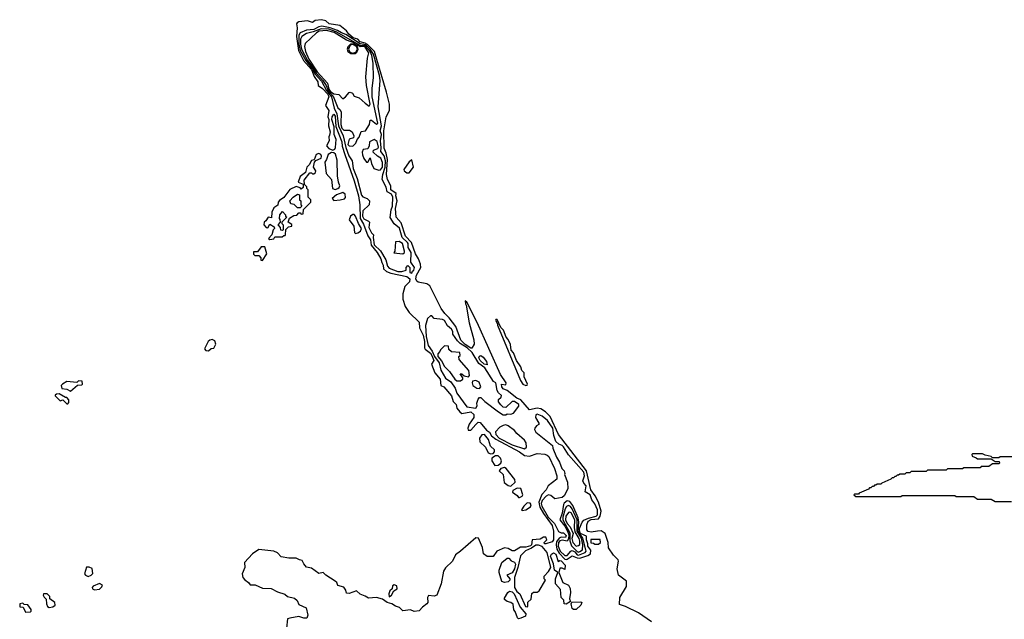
# Model space of a CAD drawing. Extents: x 2889633 to 3052318, y 540750 to 918690.
# Tile 502 of 656: x 2990320 to 2998169, y 798142 to 802919. Entities that reach past the tile are written whole.
import ezdxf

# ---------------------------------------------------------------- set-up
doc = ezdxf.new("R2010")
doc.units = 0

msp = doc.modelspace()

# ---------------------------------------------------------------- linework, layer by layer
at = {"layer": '0CON02XD'}
for points in [[(2995355, 798121.9), (2995253.6, 798193.6), (2995150, 798245), (2995101.7, 798261.7), (2995103.8, 798315), (2995156.7, 798405), (2995156.7, 798445), (2995093.3, 798495), (2995083.3, 798545), (2995094, 798605), (2995090.8, 798615), (2995052.7, 798652.7), (2995012.3, 798712.3), (2995012, 798755), (2994987.1, 798825), (2994955, 798847.5), (2994925.6, 798844.4), (2994875, 798835.7), (2994851.7, 798841.7), (2994840, 798855), (2994840, 798895), (2994852.5, 798925), (2994875, 798937.1), (2994935, 798943.8), (2994946.7, 798965), (2994954.4, 799004.4), (2994932.9, 799075), (2994907, 799127), (2994872.5, 799175), (2994836.9, 799325), (2994614.6, 799614.6), (2994548, 799758), (2994512.5, 799795), (2994475, 799820), (2994445, 799823.8), (2994385, 799812.5), (2994315, 799890), (2994283.8, 799905), (2994205.7, 799965.7), (2994175, 799978), (2994162, 799995), (2994160, 800015), (2994195, 800011.2), (2994198, 800025), (2994152.3, 800092.3), (2993965.9, 800505.9), (2993885, 800670), (2993871.7, 800678.3), (2993872.5, 800655), (2993880, 800645), (2993903.6, 800503.6), (2993939.3, 800369.3), (2993942.5, 800335), (2993925, 800301.2), (2993915, 800301.4), (2993871.7, 800331.7), (2993835.6, 800365), (2993796.3, 800476.3), (2993744, 800545), (2993707.6, 800577.6), (2993678.8, 800618.8), (2993590.3, 800800.3), (2993565, 800816), (2993495, 800828.8), (2993485, 800837.5), (2993478.8, 800855), (2993483.8, 800885), (2993518, 800945), (2993515, 800972.5), (2993498.6, 801015), (2993474.5, 801054.5), (2993444.2, 801145), (2993394.3, 801195), (2993361.4, 801301.4), (2993321.2, 801345), (2993315.8, 801415), (2993328.6, 801475), (2993317.1, 801515), (2993320, 801535), (2993278.8, 801565), (2993278.8, 801595), (2993252, 801645), (2993244.3, 801685), (2993252.9, 801805), (2993241.4, 801855), (2993224.4, 801895), (2993221.4, 802035), (2993240, 802145), (2993267.5, 802195), (2993267.5, 802245), (2993245, 802342.5), (2993167.8, 802602.2), (2993147, 802667), (2993092.3, 802722.3), (2993075, 802733.4), (2993035, 802742.2), (2993014.3, 802764.3), (2992979.2, 802775), (2992944.4, 802805), (2992925, 802831.2), (2992871.7, 802871.7), (2992787.5, 802887.5), (2992759.1, 802909.1), (2992725, 802919.2), (2992675, 802913.3), (2992653.6, 802896.4), (2992615, 802910), (2992545, 802902), (2992531.2, 802895), (2992526.2, 802885), (2992530.8, 802855), (2992527.7, 802785), (2992543.2, 802673.2), (2992582.9, 802595), (2992645, 802521.9), (2992666.2, 802466.2), (2992696.7, 802425), (2992700, 802395), (2992735, 802371.2), (2992775.5, 802325), (2992785.5, 802305), (2992758.8, 802235), (2992784, 802195), (2992776.7, 802145), (2992783.3, 802125), (2992781.2, 802075), (2992794.2, 802025), (2992789.7, 802000.3), (2992784.2, 801985), (2992787.1, 801955), (2992766.2, 801915), (2992785, 801892), (2992815, 801880), (2992831.7, 801888.3), (2992838.1, 801901.9), (2992844, 801965), (2992828, 802005), (2992826.7, 802066.7), (2992808.8, 802125), (2992810, 802145), (2992824.2, 802165.8), (2992835, 802150), (2992839.5, 802069.5), (2992888.1, 801945), (2992891.7, 801911.7), (2992911.2, 801845), (2992985.5, 801635.5), (2993019.4, 801515), (2993031.2, 801445), (2993034, 801335), (2993060.3, 801290.3), (2993096.4, 801196.4), (2993115.4, 801165.4), (2993122.7, 801122.7), (2993169.2, 801065), (2993197.5, 801015), (2993206.2, 800985), (2993216, 800965), (2993220, 800935), (2993243.9, 800913.9), (2993278.8, 800898.8), (2993405, 800872.9), (2993429.4, 800855), (2993427.9, 800832.1), (2993391.2, 800795), (2993373.9, 800736.1), (2993373.6, 800693.6), (2993393.3, 800635), (2993425, 800586.7), (2993505, 800510), (2993508, 800465), (2993535.4, 800405.4), (2993546.7, 800355), (2993546.2, 800306.2), (2993552.5, 800295), (2993595, 800263.1), (2993606.2, 800245), (2993620, 800205), (2993603.9, 800173.9), (2993630, 800105), (2993671.2, 800055), (2993677.5, 800005), (2993700, 799995), (2993762.3, 799922.3), (2993776.4, 799876.4), (2993800, 799855), (2993803.8, 799823.8), (2993827.5, 799795), (2993845, 799781.2), (2993915, 799795.7), (2993940.8, 799775), (2993941.1, 799748.9), (2993904.1, 799695.9), (2993892.5, 799665), (2993895, 799650), (2993915, 799650), (2993956.7, 799693.3)], [(2993445, 800900), (2993450, 800915), (2993462.5, 800925), (2993467.5, 800945), (2993438.3, 800988.3), (2993441.2, 801065), (2993415.8, 801105), (2993417.5, 801135), (2993412.5, 801145), (2993369.2, 801185), (2993348.3, 801258.3), (2993305, 801292.5), (2993273, 801343), (2993280, 801405), (2993291.4, 801435), (2993295.7, 801505), (2993285, 801528.6), (2993248.1, 801548.1), (2993240, 801585), (2993210, 801645), (2993214, 801685), (2993232.1, 801745), (2993236.4, 801795), (2993224.4, 801835), (2993198.3, 801868.3), (2993202.2, 801897.8), (2993196.9, 801955), (2993202.9, 802005), (2993192.5, 802035), (2993204.5, 802075), (2993176.7, 802225), (2993192.5, 802435), (2993186.9, 802475), (2993140.8, 802645), (2993112.7, 802685), (2993079.3, 802719.3), (2993035, 802726), (2992920.9, 802800.9), (2992885, 802813.8), (2992853.8, 802833.8), (2992794.1, 802854.1), (2992727.1, 802867.1), (2992705, 802862.9), (2992665, 802840.9), (2992605, 802836), (2992555, 802814), (2992544.6, 802795.4), (2992546.4, 802725), (2992556.1, 802675), (2992600.4, 802595), (2992654.2, 802525), (2992674.3, 802484.3), (2992725, 802429.4), (2992765.9, 802355), (2992804.5, 802305), (2992826.7, 802215), (2992848.2, 802168.2), (2992860.9, 802075), (2992898.1, 801995), (2992920.8, 801900.8), (2992943.8, 801833.8), (2992970, 801795), (2992978.8, 801735), (2993011.2, 801655), (2993045, 801522.5), (2993055, 801507.5), (2993090, 801495), (2993107.5, 801475), (2993106.1, 801443.9), (2993055, 801396.7), (2993052.2, 801355), (2993062.4, 801332.4), (2993100, 801315), (2993107.5, 801305), (2993103.3, 801265), (2993125, 801220), (2993140, 801205), (2993136.7, 801183.3), (2993145.8, 801125), (2993197.1, 801077.1), (2993238, 801005), (2993252.5, 800955), (2993265, 800940), (2993335, 800914.3), (2993367.3, 800912.7), (2993400, 800925), (2993400, 800945), (2993415, 800960), (2993430, 800945), (2993430, 800905), (2993445, 800900)], [(2992975, 801911.2), (2993000, 801935), (2993010, 801965), (2993027, 801983), (2993041.7, 802028.3), (2993077.5, 802035), (2993107.5, 802085), (2993115, 802120), (2993125, 802120), (2993165, 802087.5), (2993175.9, 802094.1), (2993130.8, 802305), (2993130, 802375), (2993140, 802455), (2993137.3, 802572.7), (2993127.3, 802635), (2993114.7, 802665), (2993075, 802711.6), (2993035, 802714.7), (2992841.7, 802821.7), (2992785, 802842.9), (2992722.6, 802847.4), (2992658.1, 802821.9), (2992605, 802809.4), (2992568.8, 802785), (2992559.4, 802765), (2992558.8, 802725), (2992566.5, 802685), (2992614, 802595), (2992648.7, 802548.7), (2992683.1, 802493.1), (2992736.1, 802436.1), (2992762.1, 802395), (2992777.6, 802355), (2992819.2, 802309.2), (2992855, 802217.5), (2992873, 802203), (2992882.5, 802185), (2992878.6, 802085), (2992888.6, 802055), (2992905, 802038.8), (2992949.3, 802039.3), (2992970, 802025), (2992982.5, 801995), (2992981.7, 801978.3), (2992945, 801967.5), (2992936.7, 801925), (2992945, 801913.3), (2992975, 801911.2)], [(2993105, 802230), (2993112.5, 802247.5), (2993084.2, 802395), (2993078.8, 802465), (2993093, 802613), (2993103.6, 802655), (2993075, 802699.2), (2993065, 802704.6), (2993035, 802702.5), (2992999.5, 802729.5), (2992925, 802756.9), (2992827, 802817), (2992765, 802833.6), (2992706.7, 802826.7), (2992686, 802815), (2992595, 802730), (2992590, 802705), (2992599.2, 802665), (2992625.7, 802605), (2992691.5, 802505), (2992772.8, 802412.8), (2992785.5, 802365), (2992795, 802350.4), (2992825, 802329.4), (2992865, 802322.5), (2992895, 802290), (2992917.5, 802305), (2992945, 802340), (2992955, 802342.5), (2992973, 802333), (2992985, 802310), (2993025, 802297.5), (2993073.3, 802255), (2993105, 802230)], [(2992959, 802649), (2992995, 802651.1), (2993008.2, 802661.8), (2993017.2, 802682.8), (2993012.1, 802705), (2992985, 802724.4), (2992955.7, 802724.3), (2992936.7, 802703.3), (2992931.1, 802685), (2992935.6, 802665.6), (2992959, 802649)], [(2992975, 802653.6), (2992998.6, 802661.4), (2993011.7, 802685), (2993005.9, 802705.9), (2992975, 802721.9), (2992954.7, 802715), (2992940.8, 802685), (2992950.8, 802660.8), (2992975, 802653.6)], [(2993181.7, 801721.7), (2993195, 801723.8), (2993211.4, 801745), (2993212.7, 801782.7), (2993200, 801815), (2993171.7, 801831.7), (2993136.7, 801865), (2993140, 801880), (2993175, 801894.2), (2993180.8, 801905), (2993170, 801950), (2993145, 801964), (2993107.5, 801945), (2993106.7, 801913.3), (2993095, 801890), (2993057.5, 801885), (2993051.2, 801865), (2993053.9, 801843.9), (2993062.3, 801812.3), (2993083.6, 801783.6), (2993096.4, 801783.6), (2993115, 801820), (2993123.6, 801773.6), (2993142.5, 801735), (2993181.7, 801721.7)], [(2992315, 801167.5), (2992345, 801172.5), (2992355, 801190), (2992411.7, 801188.3), (2992425, 801200), (2992435, 801200), (2992440, 801205), (2992441.7, 801248.3), (2992461.7, 801268.3), (2992490, 801275), (2992488.3, 801288.3), (2992460, 801305), (2992471.7, 801338.3), (2992505, 801360), (2992528.3, 801361.7), (2992545, 801380), (2992555, 801380), (2992565, 801370), (2992578.3, 801371.7), (2992581.7, 801408.3), (2992640, 801465), (2992640, 801485), (2992620, 801505), (2992620, 801565), (2992610, 801575), (2992608.3, 801588.3), (2992590, 801605), (2992588.3, 801641.7), (2992631.7, 801698.3), (2992645, 801700), (2992655, 801690), (2992665, 801690), (2992678.3, 801701.7), (2992680, 801715), (2992662.5, 801745), (2992670, 801785), (2992681.7, 801798.3), (2992722.5, 801815), (2992727, 801833), (2992720, 801845), (2992705, 801852.5), (2992682.5, 801845), (2992668.3, 801801.7), (2992645, 801797.5), (2992627, 801763), (2992610, 801745), (2992598.3, 801701.7), (2992555, 801670), (2992540, 801625), (2992578.3, 801608.3), (2992578.3, 801581.7), (2992565, 801570), (2992555, 801580), (2992525, 801590), (2992474.1, 801565.9), (2992426.4, 801503.6), (2992390.7, 801479.3), (2992380, 801465), (2992378.3, 801441.7), (2992345, 801420), (2992330, 801385), (2992328.3, 801341.7), (2992300, 801345), (2992283.3, 801316.7), (2992267.5, 801305), (2992266.7, 801285), (2992285, 801262.5), (2992298.3, 801261.7), (2992315, 801290), (2992348.3, 801268.3), (2992350, 801255), (2992340, 801245), (2992330, 801205), (2992302.5, 801175), (2992315, 801167.5)], [(2992835, 801566), (2992855, 801574.2), (2992867.8, 801582.2), (2992872.5, 801595), (2992861.4, 801625), (2992854, 801675), (2992850.9, 801800.9), (2992837.5, 801847.5), (2992825, 801858), (2992805, 801860), (2992778.8, 801845), (2992766.7, 801805), (2992753.3, 801785), (2992762.5, 801695), (2992804.2, 801645), (2992813.9, 801573.9), (2992835, 801566)], [(2993425, 801698.8), (2993459.2, 801745), (2993445, 801802.5), (2993425, 801787.5), (2993382, 801725), (2993383.8, 801715), (2993405, 801698.8), (2993425, 801698.8)], [(2992555, 801420), (2992535, 801420), (2992508.3, 801448.3), (2992481.7, 801451.7), (2992472.5, 801475), (2992500, 801505), (2992535, 801530), (2992550, 801525), (2992550, 801485), (2992560, 801475), (2992560, 801445), (2992570, 801435), (2992555, 801420)], [(2992825, 801480), (2992875, 801483.8), (2992908.6, 801491.4), (2992917.3, 801502.7), (2992915, 801530), (2992895, 801542.5), (2992845, 801523.8), (2992810, 801495), (2992825, 801480)], [(2992415, 801240), (2992401.7, 801241.7), (2992400, 801265), (2992380, 801285), (2992400, 801305), (2992397, 801327), (2992390, 801335), (2992392.5, 801365), (2992415, 801390), (2992440, 801365), (2992440, 801355), (2992450, 801345), (2992410, 801305), (2992410, 801295), (2992420, 801285), (2992420, 801245), (2992415, 801240)], [(2992997, 801217), (2993015, 801221.2), (2993036, 801235), (2993044.2, 801255), (2993020, 801295), (2992996, 801355), (2992985, 801366), (2992975, 801366.2), (2992956, 801354), (2992947.5, 801325), (2992982.5, 801275), (2992987.5, 801225), (2992997, 801217)], [(2992255, 801000), (2992290, 801055), (2992275, 801110), (2992245, 801110), (2992215, 801070), (2992185, 801070), (2992183.3, 801065), (2992185, 801050), (2992195, 801040), (2992225, 801040), (2992241.7, 801021.7), (2992242.5, 801002.5), (2992255, 801000)], [(2993375, 801053.3), (2993386.1, 801063.9), (2993386.7, 801075), (2993372.5, 801135), (2993345, 801152.5), (2993315, 801150), (2993310, 801075), (2993301.7, 801061.7), (2993375, 801053.3)], [(2994195, 799772.5), (2994205, 799780), (2994235, 799777.5), (2994257.5, 799785), (2994298.3, 799841.7), (2994297.5, 799855), (2994265, 799876.7), (2994245, 799877.5), (2994195, 799830), (2994175, 799833.3), (2994155, 799850), (2994136.7, 799875), (2994136.7, 799885), (2994137.5, 799892.5), (2994158.3, 799911.7), (2994160, 799925), (2994137, 799947), (2994126.4, 799966.4), (2994116.7, 800025), (2994097, 800037), (2994026.7, 800146.7), (2993980.9, 800180.9), (2993926.9, 800266.9), (2993886.5, 800305), (2993830, 800340), (2993809.7, 800359.7), (2993773.3, 800415), (2993772.5, 800435), (2993762.5, 800455), (2993730.5, 800480.5), (2993705, 800522.5), (2993690.7, 800530.7), (2993625, 800540), (2993605, 800560), (2993595, 800560), (2993571.7, 800538.3), (2993553.6, 800483.6), (2993560.6, 800395), (2993576, 800325), (2993607.5, 800277.5), (2993626.4, 800235), (2993664.4, 800185), (2993677.3, 800127.3), (2993715, 800063.3), (2993755.4, 800035.4), (2993790, 799985), (2993804.2, 799944.2), (2993883.9, 799833.9), (2993956.1, 799823.9), (2993966.1, 799843.9), (2993963.3, 799865), (2993974.1, 799895.9), (2993985, 799910), (2993995, 799910), (2994026.9, 799876.9), (2994135.9, 799795.9), (2994175, 799772.5), (2994195, 799772.5)], [(2994355, 800004.3), (2994365, 800007.5), (2994367.5, 800015), (2994342, 800075), (2994340.8, 800105), (2994323.8, 800125), (2994314, 800155), (2994281.2, 800205), (2994256.2, 800265), (2994237.5, 800287.5), (2994232.3, 800332.3), (2994215, 800372.5), (2994198.8, 800388.8), (2994175.9, 800445.9), (2994156.4, 800466.4), (2994125, 800530), (2994115, 800530), (2994112.5, 800525), (2994130, 800495), (2994127.5, 800485), (2994313.3, 800045), (2994330, 800015), (2994355, 800004.3)], [(2991825, 800282.5), (2991845, 800300), (2991866.7, 800303.3), (2991882.5, 800335), (2991875, 800360), (2991855, 800372.5), (2991835, 800367.5), (2991823.6, 800356.4), (2991793, 800297), (2991803, 800283), (2991825, 800282.5)], [(2993835, 800041.2), (2993852.5, 800055), (2993852.5, 800065), (2993831.7, 800098.3), (2993845, 800097.5), (2993863, 800083), (2993897, 800073), (2993906.7, 800085), (2993900, 800125), (2993823.3, 800213.3), (2993820, 800235), (2993830, 800245), (2993828.3, 800268.3), (2993763, 800273), (2993741.7, 800291.7), (2993738.3, 800318.3), (2993705, 800320), (2993675, 800290), (2993670, 800275), (2993653, 800257), (2993654, 800235), (2993681.9, 800201.9), (2993705, 800157.5), (2993746.4, 800116.4), (2993787.5, 800055), (2993805, 800043.3), (2993835, 800041.2)], [(2994045, 800170), (2994022, 800175), (2993989.4, 800205), (2993979.2, 800225), (2993985, 800238.8), (2993995, 800243.8), (2994015, 800232), (2994041.4, 800195), (2994045, 800170)], [(2990725, 799960), (2990781.7, 800008.3), (2990815, 800010), (2990820, 800015), (2990818.3, 800038.3), (2990788.3, 800041.7), (2990775, 800030), (2990695, 800037.5), (2990660, 800015), (2990650, 800005), (2990655, 799980), (2990697, 799977), (2990725, 799960)], [(2993985, 799980.8), (2993995.8, 799995), (2993982.4, 800032.4), (2993955, 800046), (2993930, 800040), (2993926, 800025), (2993933.3, 800005), (2993965, 799982.5), (2993985, 799980.8)], [(2990705, 799860), (2990711.7, 799868.3), (2990711.7, 799891.7), (2990695, 799910), (2990685, 799910), (2990635, 799937.5), (2990613, 799937), (2990601.7, 799928.3), (2990601.7, 799921.7), (2990641.7, 799881.7), (2990665, 799890), (2990695, 799860), (2990705, 799860)], [(2994675, 798618), (2994685, 798622), (2994725, 798647.5), (2994762.5, 798632.5), (2994785, 798630.8), (2994848.8, 798651.2), (2994870, 798665), (2994873, 798693), (2994847.5, 798725), (2994850, 798745), (2994837.5, 798775), (2994837.5, 798805), (2994795, 798824.6), (2994785.5, 798835), (2994782.7, 798865), (2994802.9, 798917.1), (2994817.5, 798932.5), (2994855, 798949.4), (2994915, 798964.3), (2994925, 798973.8), (2994927.1, 799015), (2994905, 799062.5), (2994880, 799095), (2994866.2, 799135), (2994828.3, 799158.3), (2994835.8, 799205), (2994815.9, 799225.9), (2994808.8, 799245), (2994822, 799285), (2994817.1, 799315), (2994693.6, 799453.6), (2994655.5, 799515.5), (2994645, 799526.2), (2994617.5, 799537.5), (2994595, 799560), (2994577, 799607), (2994570, 799665), (2994526.4, 799726.4), (2994485, 799761.2), (2994445, 799776.2), (2994435, 799772.5), (2994430.7, 799750.7), (2994457.5, 799705), (2994457.5, 799695), (2994440, 799685), (2994427.5, 799665), (2994423.3, 799655), (2994434.1, 799634.1), (2994567, 799527), (2994570, 799505), (2994598.8, 799435), (2994623.3, 799395), (2994642.5, 799345), (2994660, 799325), (2994666.7, 799305), (2994663.3, 799295), (2994687.5, 799235), (2994689.3, 799180.7), (2994660, 799125), (2994645, 799113.3), (2994585, 799103.3), (2994555, 799128), (2994535, 799134.2), (2994515.6, 799124.4), (2994485, 799090), (2994477.5, 799065), (2994483.3, 799043.3), (2994533.5, 798955), (2994582.9, 798905), (2994615, 798842.5), (2994635, 798830), (2994655, 798830), (2994675, 798810), (2994670, 798795), (2994635, 798796.7), (2994620.3, 798789.7), (2994600, 798760), (2994596.2, 798735), (2994602.4, 798702.4), (2994620.4, 798670.4), (2994665, 798622), (2994675, 798618)], [(2993956.7, 799693.3), (2993975, 799714), (2993990.9, 799710.9), (2994040.3, 799650.3), (2994065, 799633.8), (2994080.8, 799605), (2994116.7, 799576.7), (2994305, 799475.7), (2994345, 799447.1), (2994385, 799440.8), (2994445, 799464.2), (2994505, 799458.8), (2994525, 799450), (2994538.3, 799438.3), (2994582.7, 799342.7), (2994602, 799285), (2994601.7, 799258.3), (2994533.3, 799205), (2994517.3, 799172.7), (2994483, 799137), (2994458.5, 799075), (2994466.5, 799035), (2994494.6, 798984.6), (2994565, 798890), (2994575.7, 798845), (2994576.2, 798775), (2994565, 798760), (2994515, 798742.5), (2994502.5, 798745), (2994500, 798755), (2994522.5, 798775), (2994515, 798797.5), (2994495, 798797.5), (2994469.3, 798780.7), (2994405, 798776.7), (2994400, 798735), (2994391.9, 798728.1), (2994355, 798716.2), (2994313, 798717), (2994265, 798686.7), (2994245, 798686.7), (2994215, 798707.5), (2994185, 798712.5), (2994123.9, 798686.1), (2994095, 798642.5), (2994045, 798643.8), (2994016.2, 798665), (2994008.8, 798715), (2993978.1, 798788.1), (2993955, 798792), (2993834.2, 798685), (2993793.2, 798656.8), (2993768.8, 798605), (2993715, 798551.2), (2993698, 798525), (2993680, 798425), (2993646.2, 798335), (2993625, 798327.1), (2993577.5, 798332.5), (2993570, 798315), (2993573, 798277), (2993566.7, 798265), (2993530.5, 798239.5), (2993505, 798208.8), (2993465, 798203.8), (2993435, 798217.5), (2993375, 798210), (2993347, 798237), (2993315, 798246.7), (2993285.9, 798265.9), (2993250, 798275), (2993211.7, 798301.7), (2993165, 798316.7), (2993100.7, 798310.7), (2993075, 798326.7), (2993033.3, 798343.3), (2993005, 798370), (2992945, 798346.7), (2992925, 798350), (2992920, 798375), (2992905, 798397.5), (2992855, 798412.5), (2992847.5, 798435), (2992835.9, 798445.9), (2992760, 798495), (2992740, 798515), (2992705, 798506.7), (2992645, 798550), (2992605, 798557.5), (2992583.9, 798583.9), (2992571.7, 798611.7), (2992550, 798615), (2992525, 798630), (2992465, 798630), (2992405, 798640), (2992375, 798672.5), (2992346.4, 798686.4), (2992225, 798698.8), (2992175.8, 798664.2), (2992111.2, 798595), (2992114, 798555), (2992092.5, 798505), (2992098.6, 798475), (2992115, 798456), (2992145, 798436.7), (2992157.5, 798417.5), (2992196.4, 798416.4), (2992255, 798391.2), (2992325, 798387.5), (2992375, 798360), (2992433.8, 798343.8), (2992455, 798323.8), (2992511.7, 798311.7), (2992532.5, 798292.5), (2992545, 798260), (2992603.3, 798235), (2992617.5, 798175), (2992608.3, 798151.7), (2992585, 798151.2), (2992545, 798164), (2992472.5, 798152.5), (2992453.8, 798145), (2992447.7, 798072.3)], [(2994345, 799500), (2994360, 799515), (2994357, 799547), (2994345, 799570), (2994283.6, 799623.6), (2994265, 799647.5), (2994215, 799682.5), (2994195, 799692.5), (2994175, 799687.5), (2994147, 799673), (2994113.9, 799636.1), (2994116.7, 799615), (2994141.2, 799585), (2994245, 799532.9), (2994345, 799500)], [(2994075, 799460), (2994095, 799463.3), (2994105, 799477.5), (2994105, 799492.5), (2994072.5, 799522.5), (2994057.5, 799575), (2994025, 799614), (2994005, 799611.2), (2993986.2, 799585), (2993987.5, 799555), (2994032.5, 799515), (2994055, 799467.5), (2994075, 799460)], [(2998515, 799437.5), (2998135, 799437.5), (2998125, 799430), (2998075, 799430), (2998065, 799440), (2998015, 799450), (2997995, 799460), (2997915, 799460), (2997910, 799455), (2997911.7, 799441.7), (2997945, 799430), (2997955, 799420), (2998065, 799420), (2998095, 799400), (2998128.3, 799398.3), (2998130, 799385), (2998125, 799380), (2998075, 799380), (2998045, 799360), (2997985, 799360), (2997975, 799350), (2997845, 799350), (2997835, 799340), (2997715, 799340), (2997705, 799330), (2997555, 799330), (2997545, 799320), (2997425, 799320), (2997415, 799310), (2997385, 799310), (2997375, 799300), (2997335, 799300), (2997325, 799290), (2997315, 799290), (2997305, 799280), (2997295, 799280), (2997285, 799270), (2997275, 799270), (2997265, 799260), (2997191.7, 799228.3), (2997185, 799220), (2997155, 799220), (2997145, 799210), (2997135, 799210), (2997125, 799200), (2997115, 799200), (2997105, 799190), (2997095, 799190), (2997085, 799180), (2997011.7, 799148.3), (2997005, 799140), (2996975, 799140), (2996970, 799135), (2996985, 799120), (2997345, 799120), (2997355, 799130), (2997775, 799130), (2997785, 799120), (2997925, 799120), (2997955, 799100), (2998065, 799100), (2998095, 799080), (2998225, 799080)], [(2994107.5, 799367.5), (2994135, 799370), (2994155, 799386.7), (2994160, 799405), (2994152.5, 799425), (2994135, 799444), (2994114, 799446), (2994083.8, 799426.2), (2994082.5, 799405), (2994107.5, 799367.5)], [(2994235, 799202.5), (2994270, 799235), (2994268, 799255), (2994198.8, 799345), (2994185, 799350.8), (2994156.4, 799343.6), (2994142.5, 799325), (2994173.3, 799295), (2994183, 799233), (2994215, 799207.5), (2994235, 799202.5)], [(2994295, 799112.5), (2994305, 799113.3), (2994325, 799123.3), (2994331.2, 799135), (2994314.2, 799184.2), (2994285, 799187.5), (2994250.7, 799169.3), (2994247.5, 799155), (2994285, 799127.5), (2994295, 799112.5)], [(2994325, 799010), (2994355, 799013.3), (2994392.3, 799037.7), (2994398, 799055), (2994388.6, 799068.6), (2994365, 799070), (2994337.5, 799045), (2994320, 799015), (2994325, 799010)], [(2994665, 798650.6), (2994685, 798651.9), (2994713.6, 798686.4), (2994725, 798690.8), (2994745, 798681.1), (2994765, 798656.9), (2994775, 798653.5), (2994826.7, 798675), (2994834.2, 798685), (2994832.2, 798695), (2994809.4, 798789.4), (2994772.8, 798845), (2994777.1, 798915), (2994771.9, 798951.9), (2994729.1, 799049.1), (2994705, 799080), (2994685, 799086), (2994661.4, 799068.6), (2994654.2, 799055.8), (2994645, 798987.5), (2994626.7, 798935), (2994665, 798885.6), (2994686.1, 798845), (2994697.2, 798815), (2994695, 798782.5), (2994685, 798764), (2994645, 798773.3), (2994625, 798766.9), (2994615, 798753.3), (2994613.1, 798725), (2994628.5, 798685), (2994665, 798650.6)], [(2994775, 798677.5), (2994785, 798682.9), (2994807.5, 798695), (2994810, 798735), (2994798.3, 798788.3), (2994764.8, 798845), (2994763.3, 798935), (2994725, 799023.1), (2994711.5, 799041.5), (2994695, 799050), (2994679.3, 799040.7), (2994667.5, 799022.5), (2994648.4, 798955), (2994650, 798935), (2994705, 798830.8), (2994706.5, 798766.5), (2994718.2, 798728.2), (2994765, 798681.9), (2994775, 798677.5)], [(2994755, 798725.6), (2994775, 798729.4), (2994785, 798738.8), (2994786.2, 798765), (2994780.8, 798785), (2994748.3, 798838.3), (2994741.3, 798875), (2994744.7, 798935), (2994715, 798989.4), (2994705, 798995.7), (2994695, 798993.1), (2994672.4, 798965), (2994669.5, 798935), (2994684.3, 798905), (2994708.5, 798878.5), (2994730.8, 798825), (2994721.7, 798785), (2994730.3, 798755), (2994755, 798725.6)], [(2994935, 798740), (2994950, 798755), (2994948.3, 798778.3), (2994871.7, 798778.3), (2994871.7, 798751.7), (2994895, 798750), (2994905, 798740), (2994935, 798740)], [(2994365, 798242.5), (2994370, 798245), (2994371.7, 798278.3), (2994397, 798303), (2994401.7, 798348.3), (2994415, 798357.5), (2994445, 798357.5), (2994460.7, 798369.3), (2994510, 798455), (2994500, 798465), (2994500, 798485), (2994535, 798522.5), (2994552.5, 798555), (2994525.8, 798675), (2994485, 798722), (2994455, 798732.5), (2994435, 798732.5), (2994400.6, 798709.4), (2994351.7, 798688.3), (2994311.2, 798648.8), (2994291.4, 798555), (2994264, 798475), (2994263.3, 798395), (2994283.8, 798365), (2994307.5, 798345), (2994352.5, 798245), (2994365, 798242.5)], [(2994675, 798263.3), (2994660, 798265), (2994657.5, 798295), (2994636.7, 798315), (2994630.7, 798380.7), (2994590.6, 798425), (2994591.4, 798465), (2994610, 798515), (2994584.3, 798534.3), (2994574.2, 798585), (2994551.5, 798645), (2994559.1, 798660.9), (2994575, 798671.2), (2994595, 798662.5), (2994611.7, 798601.7), (2994625, 798610), (2994635, 798607.5), (2994667.5, 798575), (2994665, 798540), (2994645, 798550), (2994625, 798550), (2994617.5, 798515), (2994650, 798435), (2994695, 798413.8), (2994707.9, 798387.9), (2994710, 798355), (2994702.5, 798305), (2994710, 798285), (2994675, 798263.3)], [(2994185, 798436.7), (2994164, 798444), (2994143.3, 798515), (2994142.5, 798535), (2994163.3, 798595), (2994205, 798630), (2994218.3, 798628.3), (2994237, 798607), (2994265, 798596.7), (2994272.5, 798582.5), (2994263.1, 798545), (2994245, 798513.8), (2994202.5, 798495), (2994226.2, 798465), (2994226.2, 798455), (2994215, 798441.2), (2994185, 798436.7)], [(2990865, 798482.5), (2990890, 798495), (2990901.7, 798508.3), (2990897, 798547), (2990875, 798557.5), (2990853.3, 798556.7), (2990837.5, 798505), (2990843.6, 798493.6), (2990865, 798482.5)], [(2990917, 798377), (2990955, 798382.5), (2990975, 798400), (2990980, 798415), (2990956.4, 798426.4), (2990905, 798407.5), (2990897.5, 798395), (2990900, 798385), (2990917, 798377)], [(2993265, 798322.5), (2993282.5, 798335), (2993301.7, 798368.3), (2993330, 798385), (2993325, 798410), (2993305, 798417.5), (2993291.7, 798408.3), (2993290, 798385), (2993271.7, 798368.3), (2993262.5, 798345), (2993265, 798322.5)], [(2994295, 798147.5), (2994287.5, 798155), (2994270, 798205), (2994258.3, 798218.3), (2994253, 798263), (2994235, 798276.7), (2994205, 798283.3), (2994185, 798300), (2994185, 798310), (2994210, 798355), (2994224.1, 798365.9), (2994245, 798362), (2994262, 798345), (2994310.3, 798240.3), (2994353.8, 798185), (2994353, 798167), (2994315, 798152.5), (2994295, 798147.5)], [(2990555, 798237.5), (2990585, 798242.5), (2990602.5, 798255), (2990600, 798275), (2990560, 798305), (2990560, 798325), (2990540, 798345), (2990510, 798345), (2990507.5, 798335), (2990515, 798320), (2990531.7, 798301.7), (2990532.5, 798265), (2990542.5, 798245), (2990555, 798237.5)], [(2994735, 798220), (2994725, 798227.5), (2994716.7, 798265), (2994720, 798280), (2994792.5, 798282.5), (2994800, 798275), (2994793.3, 798255), (2994755, 798221.2), (2994735, 798220)], [(2990365, 798200), (2990405, 798202.5), (2990411.7, 798208.3), (2990411.7, 798221.7), (2990385, 798257.5), (2990355, 798260), (2990345, 798270), (2990320, 798265), (2990321.7, 798241.7), (2990348.3, 798238.3), (2990365, 798200)]]:
    msp.add_lwpolyline(points, dxfattribs=at)

doc.saveas('drawing.dxf')
